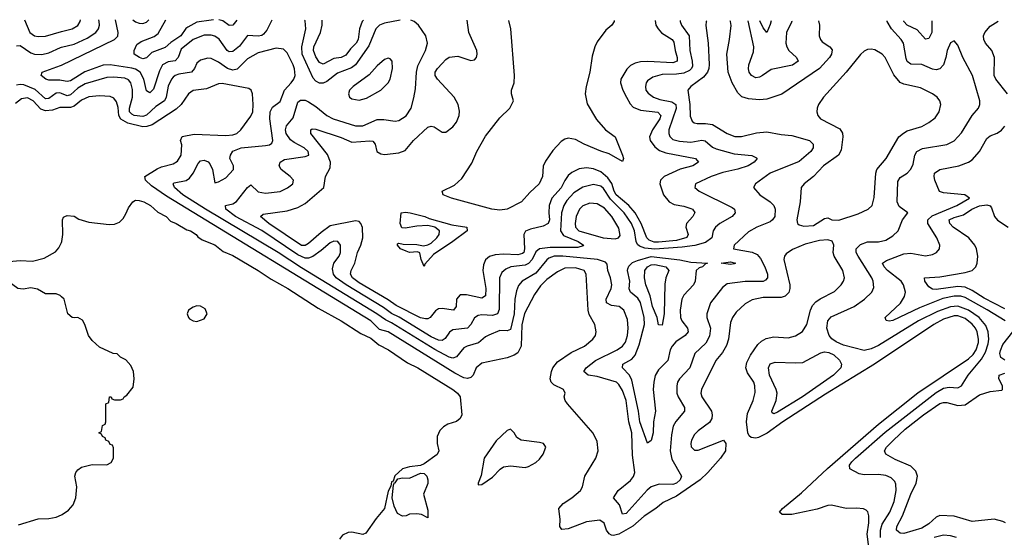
# Model space of a CAD drawing. Header units: inches. Extents: x 1954678 to 2060271, y 904822 to 1016299.
# Tile 389 of 403: x 2029767 to 2035228, y 1013391 to 1016260. Entities that reach past the tile are written whole.
import ezdxf

# ---------------------------------------------------------------- set-up
doc = ezdxf.new("R2010")
doc.units = ezdxf.units.IN
doc.header["$MEASUREMENT"] = 0
doc.layers.add('C0021', color=7, linetype='Continuous')
doc.layers.add('C0031', color=7, linetype='Continuous')

msp = doc.modelspace()

# ---------------------------------------------------------------- linework, layer by layer
at = {"layer": 'C0021', "color": 5}
for points, elevation in [([(2029793.5, 1016260.2), (2029823.5, 1016190), (2029850, 1016170.9), (2029870, 1016166.6), (2029910, 1016169.6), (2030000, 1016194.1)], 480), ([(2029750, 1016115.5), (2029770, 1016117.3), (2029830, 1016076.3), (2029850, 1016069.7), (2029890, 1016067.1), (2029930, 1016077.4), (2029993.2, 1016106.8), (2030000, 1016108.3)], 460), ([(2030000, 1015922.8), (2029990, 1015924.7), (2029930, 1015924.6), (2029913.3, 1015930), (2029886, 1015950), (2029892, 1015970), (2029994.1, 1016005.9), (2030000, 1016008.8)], 440), ([(2030000, 1015851.1), (2029990, 1015855.1), (2029970, 1015852.7), (2029930, 1015822.9), (2029910, 1015822.4), (2029852.7, 1015872.7), (2029790, 1015899.6), (2029770, 1015901.1), (2029750, 1015896.4)], 460), ([(2030000, 1015773.3), (2029990, 1015773.4), (2029950, 1015757.8), (2029910, 1015755), (2029883.8, 1015763.8), (2029841.6, 1015810), (2029810, 1015826.4), (2029778.1, 1015821.9), (2029744.3, 1015795.7)], 480), ([(2030000, 1014724.2), (2029992.1, 1014732.1), (2029970, 1014740.9), (2029910, 1014740.9), (2029866.2, 1014766.2), (2029830, 1014773.2), (2029787.2, 1014767.2), (2029758, 1014770), (2029710, 1014805.2), (2029689.6, 1014830), (2029674, 1014870), (2029679, 1014890), (2029710, 1014918.8), (2029770, 1014924.9), (2029838, 1014922), (2029902.4, 1014937.6), (2029966.9, 1014973.1), (2029985.4, 1014994.6), (2030000, 1015025.7)], 480), ([(2029760.4, 1013459.6), (2029870, 1013494), (2029930, 1013495.5), (2029970, 1013502), (2030000, 1013516)], 480)]:
    msp.add_lwpolyline(points, dxfattribs=dict(at, elevation=elevation))
at = {"layer": 'C0031', "color": 5}
for points, elevation in [([(2030000, 1016194.1), (2030058.3, 1016210), (2030090, 1016228.1), (2030103.7, 1016250), (2030104.3, 1016259.7)], 480), ([(2030000, 1016108.3), (2030070, 1016123.8), (2030141.5, 1016158.5), (2030189.2, 1016190), (2030205, 1016210), (2030210.4, 1016230), (2030208.6, 1016250), (2030205.5, 1016259.6)], 460), ([(2030000, 1016008.8), (2030292.7, 1016150), (2030311.1, 1016168.9), (2030314.3, 1016190), (2030298.9, 1016259.5)], 440), ([(2031165.2, 1016258.2), (2031138.7, 1016201.3), (2031120.4, 1016179.6), (2031110, 1016172.2), (2031090, 1016168), (2031030, 1016172.9), (2030987.1, 1016112.9), (2030950, 1016083.6), (2030930, 1016081.6), (2030917.8, 1016090), (2030873.1, 1016153.1), (2030849, 1016169), (2030830, 1016174.1), (2030790, 1016173.9), (2030730, 1016151), (2030663.1, 1016096.9), (2030645.9, 1016050), (2030630, 1016032.2), (2030590, 1016027.3), (2030560.1, 1016010), (2030542.8, 1015977.2), (2030510, 1015874.2), (2030490, 1015855), (2030470, 1015866), (2030455.7, 1015930), (2030434.8, 1015970), (2030410, 1015985.4), (2030390, 1015991), (2030270, 1016009.4), (2030230, 1016008.3), (2030128.3, 1015971.7), (2030050, 1015920.7), (2030030, 1015917), (2030000, 1015922.8)], 440), ([(2033577.8, 1016254.8), (2033575.2, 1016250), (2033571.9, 1016228.1), (2033585.4, 1016130), (2033591.1, 1016011.1), (2033588.4, 1015990), (2033581.1, 1015970), (2033559.2, 1015940.8), (2033490.2, 1015890), (2033472.6, 1015870), (2033483.6, 1015790), (2033485.4, 1015725.4), (2033497.2, 1015697.2), (2033508.6, 1015688.6), (2033524.8, 1015684.8), (2033570, 1015685.1), (2033610, 1015678.7), (2033691.5, 1015630), (2033732.9, 1015612.9), (2033770, 1015612), (2033852.8, 1015632.8), (2033910, 1015639), (2033990, 1015623), (2034050, 1015617.9), (2034146.7, 1015590), (2034167.7, 1015570), (2034167.1, 1015550), (2034154.2, 1015530), (2034090, 1015474.7), (2033930.2, 1015410), (2033848, 1015350), (2033837.1, 1015330), (2033872.7, 1015290), (2033930.1, 1015250.1), (2033950.1, 1015230.1), (2033956.8, 1015210), (2033955.1, 1015170), (2033943.2, 1015150), (2033930, 1015139.8), (2033855.3, 1015110), (2033810, 1015083.5), (2033729, 1015010), (2033726, 1014990), (2033830, 1014971.5), (2033858, 1014958), (2033875.7, 1014935.7), (2033899.1, 1014890), (2033914.7, 1014850), (2033915.3, 1014830), (2033904.3, 1014815.7), (2033890, 1014809.1), (2033790, 1014808), (2033690, 1014795.7), (2033665.1, 1014774.9), (2033597.7, 1014690), (2033577.5, 1014630), (2033578.9, 1014610), (2033599.1, 1014550), (2033593.6, 1014506.4), (2033572.6, 1014467.4), (2033511, 1014410), (2033484.6, 1014330), (2033426.8, 1014270), (2033415, 1014250), (2033410.9, 1014230), (2033412.4, 1014190), (2033418.6, 1014170), (2033453.5, 1014110), (2033453.5, 1014090), (2033406.5, 1014033.5), (2033392.3, 1014007.7), (2033381.6, 1013958.4), (2033374.2, 1013870), (2033383.4, 1013823.4), (2033437.8, 1013730), (2033430.8, 1013710), (2033410.1, 1013690), (2033390, 1013682.9), (2033314.2, 1013685.8), (2033270, 1013669.9), (2033247.2, 1013652.8), (2033130, 1013522.7), (2033110, 1013519.6), (2033093.8, 1013570), (2033061.3, 1013610), (2033086.4, 1013650), (2033154.8, 1013705.2), (2033171.7, 1013728.3), (2033179.5, 1013750), (2033166.8, 1013846.8), (2033161.7, 1013970), (2033145.9, 1014030), (2033130, 1014148.4), (2033110, 1014205.3), (2033090, 1014238.6), (2033077.1, 1014250), (2032970, 1014282.8), (2032919.3, 1014290), (2032896.9, 1014310), (2032909.7, 1014330), (2032961.4, 1014370), (2033080.4, 1014430), (2033110, 1014449.4), (2033127.3, 1014472.7), (2033138.4, 1014510), (2033141.4, 1014550), (2033137.8, 1014597.8), (2033117.8, 1014650), (2033091.6, 1014670), (2033050, 1014675.8), (2033021.1, 1014690), (2033019, 1014710), (2033047.5, 1014770), (2033051.7, 1014790), (2033044.5, 1014830), (2033029, 1014870), (2033024.7, 1014904.7), (2033015.8, 1014915.8), (2032971, 1014931), (2032779.3, 1014950), (2032731.2, 1014948.8), (2032702.5, 1014937.5), (2032690, 1014928.5), (2032630, 1014854.1), (2032554, 1014810), (2032533.9, 1014786.1), (2032522.7, 1014757.3), (2032512.7, 1014710), (2032510.1, 1014630), (2032490, 1014543.5), (2032470, 1014535), (2032430, 1014536.5), (2032369.1, 1014510.9), (2032350, 1014501.4), (2032311.5, 1014468.5), (2032248.9, 1014451.1), (2032230, 1014440.6), (2032189.6, 1014390.4), (2032170, 1014384.2), (2032150, 1014388.9), (2032070, 1014431.1), (2031830, 1014578.8), (2031795.7, 1014595.7), (2031748, 1014630), (2031330, 1014885.5), (2031200.4, 1014970), (2030798.2, 1015210), (2030672.7, 1015290), (2030625.2, 1015330), (2030618.3, 1015350), (2030624.7, 1015355.3), (2030690, 1015368.9), (2030710, 1015382.5), (2030730.3, 1015409.7), (2030756.8, 1015463.2), (2030770, 1015477.4), (2030790, 1015480.7), (2030812.1, 1015472.1), (2030822, 1015462), (2030837.2, 1015430), (2030850, 1015356), (2030870, 1015360.7), (2030910, 1015383), (2030952.6, 1015430), (2030953.3, 1015450), (2030933.5, 1015490), (2030935.8, 1015510), (2030949.1, 1015530.9), (2030996, 1015550), (2031130, 1015562.8), (2031152.8, 1015567.2), (2031165.1, 1015574.9), (2031172.2, 1015590), (2031154.6, 1015710), (2031157.1, 1015750), (2031170, 1015774.5), (2031212.8, 1015807.2), (2031236.6, 1015870), (2031273.7, 1015910), (2031287.6, 1015930), (2031294.6, 1015950), (2031291.6, 1015988.4), (2031283.4, 1016010), (2031250, 1016076.9), (2031230, 1016096.1), (2031190, 1016101.7), (2031090, 1016076.2), (2031030, 1016042.8), (2030973.2, 1015986.8), (2030950, 1015980.5), (2030919.1, 1015990), (2030870, 1016024.9), (2030830, 1016045.6), (2030810, 1016047.5), (2030770, 1016035.7), (2030750, 1016019.7), (2030737.8, 1015990), (2030719.6, 1015970), (2030650, 1015958.9), (2030629.4, 1015950.6), (2030619.1, 1015940.9), (2030609.1, 1015930), (2030590, 1015890.9), (2030580.5, 1015830), (2030569.8, 1015810.2), (2030521.8, 1015778.2), (2030470, 1015731.5), (2030450, 1015723.5), (2030402.8, 1015730), (2030390, 1015736), (2030377.1, 1015750), (2030376.5, 1015770), (2030392.3, 1015830), (2030393.5, 1015873.5), (2030383.1, 1015910), (2030370, 1015926), (2030350, 1015935.4), (2030290, 1015942.3), (2030250, 1015939), (2030130, 1015904.1), (2030090, 1015879.9), (2030050, 1015843.8), (2030030, 1015838.9), (2030000, 1015851.1)], 460), ([(2030395.5, 1016259.3), (2030410, 1016248.7), (2030430, 1016240.1), (2030450, 1016238.8), (2030470, 1016247.2), (2030482.9, 1016259.2)], 440), ([(2030843.1, 1016258.7), (2030830, 1016258.5), (2030750, 1016246.2), (2030700.3, 1016219.7), (2030689.3, 1016210.7), (2030661.9, 1016170), (2030606.2, 1016133.8), (2030573.9, 1016106.1), (2030501.1, 1016078.9), (2030470, 1016047.9), (2030450, 1016043.7), (2030431.6, 1016050), (2030402, 1016070), (2030402, 1016090), (2030416.8, 1016123.2), (2030440.5, 1016139.5), (2030513.8, 1016166.2), (2030535.9, 1016184.1), (2030578.1, 1016259.1)], 420), ([(2030972.3, 1016258.5), (2030950, 1016229.1), (2030930, 1016227.8), (2030893.5, 1016253.5), (2030872, 1016258.6)], 420), ([(2033429.6, 1016255), (2033429.4, 1016250), (2033437, 1016230), (2033479.7, 1016170), (2033483, 1016090), (2033497.6, 1016030), (2033498.1, 1016001.9), (2033493.8, 1015990), (2033481.5, 1015978.5), (2033450, 1015963.3), (2033410, 1015958), (2033330, 1015956.7), (2033278.1, 1015941.9), (2033250, 1015921.7), (2033242, 1015910), (2033237.1, 1015890), (2033240.2, 1015870), (2033252, 1015852), (2033283.2, 1015830), (2033318, 1015818), (2033384.7, 1015804.7), (2033406.8, 1015790), (2033408, 1015768), (2033366.9, 1015650), (2033366.6, 1015630), (2033372.3, 1015612.3), (2033390, 1015596.8), (2033426.4, 1015586.4), (2033490, 1015581.5), (2033550, 1015591.9), (2033568.7, 1015588.7), (2033610, 1015554), (2033630, 1015545), (2033730, 1015515.7), (2033827, 1015507), (2033853.9, 1015493.9), (2033856.4, 1015490), (2033841.1, 1015470), (2033807.6, 1015450), (2033750, 1015430.9), (2033666.7, 1015413.3), (2033601.7, 1015390), (2033515.5, 1015350), (2033512.4, 1015330), (2033536, 1015310), (2033718.3, 1015218.3), (2033731.4, 1015210), (2033734.4, 1015190), (2033718.2, 1015170), (2033650.2, 1015130), (2033626.5, 1015110), (2033613.7, 1015090), (2033606, 1015050), (2033570, 1015024.4), (2033512, 1015008), (2033440.6, 1014999.4), (2033290, 1014988.4), (2033234.5, 1014994.5), (2033204.4, 1015004.4), (2033194, 1015014), (2033185.8, 1015030), (2033177.8, 1015090), (2033161.1, 1015130), (2033120.1, 1015190), (2033044.8, 1015264.8), (2033004.4, 1015324.4), (2032990, 1015336.6), (2032950, 1015345.9), (2032890, 1015332.5), (2032839.8, 1015300.2), (2032802.3, 1015257.7), (2032784.3, 1015230), (2032771.6, 1015190), (2032766.2, 1015090), (2032783.5, 1015063.5), (2032864.6, 1015030), (2032894.9, 1015010), (2032892.6, 1015007.4), (2032863, 1014997), (2032710, 1014996.9), (2032650, 1014990.3), (2032630, 1014972.5), (2032610.1, 1014930), (2032590, 1014908.9), (2032570, 1014900.1), (2032490.3, 1014890), (2032462.7, 1014877.3), (2032442.1, 1014857.9), (2032428.6, 1014830), (2032426.9, 1014653.1), (2032417.3, 1014630), (2032390, 1014619.9), (2032330, 1014623.6), (2032310, 1014619.5), (2032290, 1014607), (2032268.9, 1014570), (2032250.8, 1014549.2), (2032170, 1014541.2), (2032151.9, 1014528.1), (2032127.2, 1014492.8), (2032110, 1014482.1), (2032090, 1014484), (2032050, 1014501.7), (2031871.6, 1014611.6), (2031830, 1014630.8), (2031784.8, 1014664.8), (2031578.1, 1014790), (2031522.6, 1014830), (2031507.8, 1014850), (2031501.4, 1014878.6), (2031510.4, 1014909.6), (2031538.4, 1014950), (2031546.6, 1014970), (2031547.1, 1015010), (2031531.3, 1015031.3), (2031510, 1015033.2), (2031490, 1015024.1), (2031439.7, 1014980.3), (2031392.6, 1014947.4), (2031370, 1014938.3), (2031350, 1014938.7), (2031310, 1014957.4), (2031110, 1015090.8), (2030963.8, 1015170), (2030910.6, 1015210), (2030909.6, 1015230), (2030950, 1015239.7), (2030970, 1015252.2), (2031030, 1015329.4), (2031050, 1015344.7), (2031090, 1015306), (2031130, 1015299.4), (2031211.5, 1015308.5), (2031252.7, 1015327.3), (2031283.1, 1015350), (2031285.3, 1015370), (2031268.2, 1015390), (2031217.8, 1015430), (2031206, 1015450), (2031211.2, 1015470), (2031235.2, 1015484.8), (2031350, 1015501.9), (2031370.8, 1015510), (2031367.4, 1015530), (2031345.8, 1015550), (2031290, 1015578.9), (2031270, 1015594.3), (2031246.1, 1015630), (2031241.9, 1015650), (2031248, 1015672), (2031284.5, 1015715.5), (2031310, 1015802.6), (2031325.2, 1015814.8), (2031350, 1015814), (2031370, 1015805), (2031410, 1015779.1), (2031471.1, 1015730), (2031505.5, 1015710), (2031630, 1015671.6), (2031670, 1015671.2), (2031750, 1015706.8), (2031787.5, 1015707.5), (2031850, 1015697.7), (2031870, 1015701.5), (2031910, 1015728.1), (2031937.8, 1015770), (2031953.6, 1015826.4), (2031963.4, 1015876.6), (2031968.4, 1015970), (2031974.8, 1016005.2), (2032018.1, 1016090), (2032028.3, 1016130), (2032019.8, 1016170), (2031978.4, 1016230), (2031955.5, 1016250), (2031936.2, 1016257.1)], 440), ([(2033291, 1016255.2), (2033295.7, 1016230), (2033307.4, 1016210), (2033327.4, 1016187.4), (2033386, 1016150), (2033395.9, 1016135.9), (2033402.5, 1016090), (2033414.1, 1016050), (2033413.5, 1016030), (2033390, 1016021.1), (2033251.2, 1016028.8), (2033210, 1016026.4), (2033180.6, 1016019.4), (2033154.5, 1016005.5), (2033134.9, 1015985.1), (2033101.6, 1015930), (2033099.2, 1015910), (2033112.5, 1015870), (2033132.9, 1015830), (2033153.4, 1015793.4), (2033170, 1015775.5), (2033210, 1015757.9), (2033307, 1015747), (2033322.9, 1015730), (2033316.7, 1015710), (2033276, 1015650), (2033260.8, 1015610), (2033264, 1015590), (2033290, 1015554.7), (2033315.4, 1015535.4), (2033350, 1015521.8), (2033514.9, 1015490), (2033531.5, 1015470), (2033501.1, 1015450), (2033430, 1015432), (2033341.2, 1015390), (2033321.8, 1015370), (2033317.3, 1015350), (2033338.1, 1015290), (2033369.7, 1015249.7), (2033396.5, 1015236.5), (2033450, 1015227), (2033490, 1015214), (2033498.9, 1015210), (2033511.8, 1015191.8), (2033500.7, 1015170), (2033465.6, 1015130), (2033462.2, 1015110), (2033474.6, 1015070), (2033466.8, 1015053.2), (2033410, 1015036.7), (2033310, 1015026.1), (2033286.7, 1015026.7), (2033258.3, 1015038.3), (2033244.9, 1015050), (2033214.6, 1015130), (2033180.4, 1015190), (2033146.1, 1015230), (2033075.7, 1015290), (2033064.6, 1015310), (2033052, 1015352), (2033030, 1015383.4), (2032990, 1015416.8), (2032950, 1015433.9), (2032910, 1015439), (2032870, 1015432.5), (2032830, 1015413.6), (2032810, 1015396.3), (2032790.4, 1015369.6), (2032770, 1015328.7), (2032719.4, 1015270), (2032703.1, 1015230), (2032701.3, 1015190), (2032706, 1015150), (2032697.7, 1015130), (2032670, 1015115.1), (2032601, 1015099), (2032572.2, 1015087.8), (2032563.9, 1015070), (2032566.2, 1014990), (2032562.6, 1014970), (2032556.5, 1014963.5), (2032530, 1014956.1), (2032450, 1014960.8), (2032403.6, 1014956.4), (2032373.5, 1014946.5), (2032351.5, 1014928.5), (2032339.3, 1014900.7), (2032335.7, 1014870), (2032351.7, 1014770), (2032350, 1014729.8), (2032330, 1014716.5), (2032245.5, 1014734.5), (2032210, 1014734.6), (2032190.2, 1014710), (2032188.7, 1014670), (2032173.4, 1014650), (2032110, 1014659.5), (2032090, 1014656.8), (2032074.1, 1014645.9), (2032043.6, 1014610), (2032030, 1014601.8), (2032018.6, 1014601.4), (2031990, 1014607.2), (2031855.3, 1014675.3), (2031810, 1014706.8), (2031650, 1014801.1), (2031613.3, 1014830), (2031602.5, 1014850), (2031605.8, 1014870), (2031626.5, 1014910), (2031641.5, 1014970), (2031659.5, 1015010), (2031669.9, 1015050), (2031667.7, 1015107.7), (2031659.4, 1015130), (2031650, 1015141.2), (2031630, 1015144.6), (2031490, 1015116.5), (2031439.2, 1015080.8), (2031370, 1015019.3), (2031350, 1015008.9), (2031330, 1015008.4), (2031148.7, 1015130), (2031103.5, 1015170), (2031117.8, 1015182.2), (2031250, 1015200.1), (2031310, 1015219.2), (2031350, 1015242.1), (2031453.8, 1015330), (2031463.5, 1015390), (2031490, 1015439.1), (2031491.6, 1015470), (2031473.7, 1015513.7), (2031381.2, 1015630), (2031382.6, 1015650), (2031390, 1015655.2), (2031410, 1015653.5), (2031550, 1015608), (2031610, 1015581.1), (2031709.5, 1015589.5), (2031726, 1015586), (2031739.2, 1015570), (2031748.9, 1015528.9), (2031770, 1015516.2), (2031790, 1015513.7), (2031870, 1015521.5), (2031905, 1015535), (2031951.3, 1015590), (2032030, 1015664.2), (2032050, 1015670.2), (2032066.2, 1015666.2), (2032110, 1015636.5), (2032130, 1015636), (2032170, 1015665.8), (2032190, 1015692), (2032204.6, 1015730), (2032207, 1015753), (2032199.8, 1015790), (2032176.8, 1015830), (2032084.4, 1015930), (2032071.6, 1015950), (2032072.3, 1015970), (2032084, 1015990), (2032110, 1016017.8), (2032130, 1016038.8), (2032150, 1016051.8), (2032197.2, 1016057.2), (2032270, 1016033.7), (2032290, 1016038), (2032300.7, 1016050), (2032305.1, 1016070), (2032302.3, 1016090), (2032259.1, 1016190), (2032249.3, 1016256.7)], 420), ([(2031877.2, 1016257.2), (2031790, 1016240.1), (2031762.6, 1016230), (2031741.6, 1016210), (2031704.5, 1016115.5), (2031629.6, 1016010), (2031607.3, 1015992.7), (2031530, 1015963.8), (2031470, 1015918.2), (2031450, 1015908.8), (2031429.2, 1015909.2), (2031410, 1015919.3), (2031395.7, 1015935.7), (2031334.3, 1016070), (2031332.6, 1016110), (2031355.2, 1016210), (2031350, 1016253), (2031346.7, 1016258)], 440), ([(2031674.1, 1016257.5), (2031667.3, 1016250), (2031651.2, 1016210), (2031644.2, 1016150), (2031632.9, 1016130), (2031601.7, 1016098.3), (2031576.6, 1016063.4), (2031550.3, 1016050), (2031510, 1016045.1), (2031450, 1016014.5), (2031430, 1016022.3), (2031410, 1016053.8), (2031397.3, 1016090), (2031399.6, 1016110), (2031435, 1016190), (2031444.1, 1016230), (2031444.3, 1016257.8)], 420), ([(2033065.1, 1016255.5), (2033064.7, 1016250), (2033052.2, 1016230), (2033018.5, 1016201.5), (2032970, 1016137.4), (2032956.4, 1016110), (2032941.4, 1016058.6), (2032929.3, 1015970), (2032909.4, 1015890), (2032904.3, 1015850), (2032914.5, 1015794.5), (2032967.1, 1015707.1), (2033017, 1015650), (2033070.1, 1015610), (2033110.2, 1015509.8), (2033115.2, 1015490), (2033110, 1015473.2), (2033036.6, 1015516.6), (2032990, 1015530.5), (2032897, 1015570), (2032850, 1015595.2), (2032810, 1015602.8), (2032790, 1015598.2), (2032770, 1015584.9), (2032724.5, 1015535.5), (2032683.4, 1015476.6), (2032671.4, 1015448.6), (2032666.7, 1015390), (2032648.3, 1015350), (2032597.3, 1015302.7), (2032550.4, 1015249.6), (2032470, 1015210), (2032430, 1015203.9), (2032385.1, 1015210), (2032161.4, 1015270), (2032115.1, 1015290), (2032111.1, 1015310), (2032177.9, 1015342.1), (2032219.9, 1015380.1), (2032275.2, 1015464.8), (2032302.8, 1015530), (2032350, 1015613.6), (2032430, 1015716.5), (2032486, 1015770), (2032506, 1015810), (2032495.1, 1015850), (2032495, 1015870), (2032508.9, 1015910), (2032510.7, 1015950), (2032491.7, 1016210), (2032479.6, 1016256.3)], 380), ([(2034197.8, 1016253.9), (2034202.2, 1016230), (2034201.3, 1016170), (2034207.6, 1016150), (2034218.3, 1016138.3), (2034260.2, 1016110), (2034272.9, 1016092.9), (2034270.1, 1016070), (2034259.1, 1016050), (2034203.8, 1015990), (2033993.3, 1015846.7), (2033910, 1015819.5), (2033870, 1015816.5), (2033810, 1015821.1), (2033773.1, 1015833.1), (2033750, 1015854.6), (2033719.2, 1015910), (2033696.8, 1015970), (2033688.5, 1016070), (2033704.5, 1016150), (2033712.2, 1016227.8), (2033709.8, 1016250), (2033708.1, 1016254.6)], 460), ([(2034048.5, 1016254.1), (2034049.4, 1016250), (2034019.8, 1016190), (2034015.4, 1016130), (2034021, 1016110), (2034033.1, 1016090), (2034075.8, 1016050), (2034083.9, 1016030), (2034052.5, 1016007.5), (2033935.3, 1015984.7), (2033886.3, 1015950), (2033870, 1015941.6), (2033850, 1015938.7), (2033825, 1015950), (2033812.1, 1015970), (2033808.5, 1015988.5), (2033811.6, 1016010), (2033837.1, 1016082.9), (2033838.9, 1016110), (2033807.2, 1016254.4)], 440), ([(2033935.1, 1016254.2), (2033930, 1016233.6), (2033910, 1016189.5), (2033890, 1016214.7), (2033871.9, 1016254.3)], 420), ([(2034542.1, 1013390), (2034540.3, 1013430), (2034550, 1013463.2), (2034593, 1013530), (2034616.1, 1013590), (2034628.7, 1013650), (2034625.5, 1013685.5), (2034619.9, 1013699.9), (2034601.2, 1013721.2), (2034570, 1013733.9), (2034530, 1013738.5), (2034450, 1013736.3), (2034422.4, 1013742.4), (2034371.4, 1013770), (2034369.3, 1013790), (2034381.5, 1013810), (2034403, 1013830), (2034567.1, 1013972.9), (2034850, 1014193.3), (2034890, 1014217.1), (2034922.2, 1014222.2), (2034970, 1014219.6), (2034989.8, 1014230.2), (2035026.6, 1014290), (2035101.8, 1014378.2), (2035122.6, 1014417.4), (2035137.6, 1014462.4), (2035141.8, 1014490), (2035138.1, 1014530), (2035124.7, 1014564.7), (2035088.4, 1014608.4), (2035029.1, 1014649.1), (2034970, 1014671.2), (2034930, 1014668.7), (2034856.9, 1014643.1), (2034751.1, 1014590), (2034530, 1014453.1), (2034490, 1014434.7), (2034450, 1014426.9), (2034335.2, 1014455.2), (2034295, 1014475), (2034271.8, 1014491.8), (2034256.8, 1014510), (2034243.8, 1014550), (2034249.4, 1014590), (2034267.2, 1014612.8), (2034394.8, 1014670), (2034453.1, 1014710), (2034493.3, 1014750), (2034503.6, 1014776.4), (2034501, 1014810), (2034492.5, 1014830), (2034416.6, 1014950), (2034406.6, 1014970), (2034407, 1014990), (2034430, 1015013.3), (2034470, 1015029.5), (2034530, 1015029.5), (2034570, 1015038.7), (2034610, 1015061.8), (2034639.3, 1015090), (2034663.5, 1015150), (2034692.8, 1015190), (2034644.9, 1015224.9), (2034633.6, 1015250), (2034636.5, 1015363.5), (2034650, 1015385.2), (2034689.9, 1015410.1), (2034709.2, 1015430.8), (2034721.6, 1015458.4), (2034732.3, 1015510), (2034742.8, 1015530), (2034773.6, 1015546.4), (2034910, 1015567.9), (2034950, 1015588.2), (2034990, 1015632.6), (2035050, 1015728.9), (2035085.1, 1015770), (2035092.1, 1015790), (2035091.8, 1015810), (2035050.6, 1015950), (2034997.3, 1016050), (2034970, 1016119), (2034950, 1016142.7), (2034930, 1016132), (2034910.4, 1016090), (2034904.2, 1016050), (2034890.2, 1016010), (2034870, 1015988.2), (2034850, 1015982.8), (2034830, 1015985.2), (2034770, 1016012.5), (2034710, 1016013.6), (2034690, 1016028.7), (2034684.2, 1016044.2), (2034668.7, 1016130), (2034656.3, 1016150), (2034602.2, 1016210), (2034579.1, 1016250), (2034578.5, 1016253.3)], 460), ([(2034826, 1016253), (2034826, 1016190), (2034810, 1016155.1), (2034790, 1016152.1), (2034744.6, 1016204.6), (2034688.5, 1016230), (2034671.1, 1016250), (2034671, 1016253.2)], 440), ([(2035244.8, 1015850), (2035180.9, 1015930), (2035171.1, 1015950), (2035174.1, 1016050), (2035158, 1016090), (2035123.9, 1016130), (2035113.6, 1016150), (2035112.7, 1016170), (2035119.6, 1016190), (2035150, 1016224.1), (2035193.4, 1016252.4)], 440), ([(2034476.7, 1013336.7), (2034468.2, 1013408.2), (2034476.3, 1013470), (2034476.5, 1013510), (2034471.3, 1013531.3), (2034461.8, 1013541.8), (2034447.8, 1013547.8), (2034408.2, 1013551.8), (2034350, 1013551.2), (2034270, 1013569.7), (2034250, 1013567.2), (2034190, 1013545.8), (2034050, 1013516.5), (2033996.6, 1013516.6), (2033982, 1013530), (2033997.2, 1013550), (2034102.4, 1013637.6), (2034247.2, 1013772.8), (2034530, 1014017.3), (2034748.5, 1014191.5), (2035030, 1014379.7), (2035055.2, 1014404.8), (2035071.6, 1014430), (2035083.9, 1014470), (2035085, 1014490), (2035077.6, 1014530), (2035068.1, 1014550), (2035050, 1014572.8), (2035010, 1014603.4), (2034970, 1014617.7), (2034950, 1014618.2), (2034890, 1014600.1), (2034837, 1014570), (2034507.5, 1014350), (2034235.7, 1014184.3), (2033998.7, 1014030), (2033912.2, 1013967.8), (2033864.3, 1013944.3), (2033850, 1013940.6), (2033824.3, 1013944.3), (2033813.4, 1013953.4), (2033804.7, 1013970), (2033797.7, 1014030), (2033803, 1014077), (2033835.2, 1014150), (2033846.1, 1014193.9), (2033844.9, 1014230), (2033838.1, 1014250), (2033802.8, 1014302.8), (2033795, 1014330), (2033800.3, 1014359.7), (2033819.8, 1014400.2), (2033860.6, 1014459.4), (2033881.7, 1014478.3), (2033907.7, 1014492.3), (2033950, 1014501.5), (2034030, 1014496.2), (2034070, 1014508), (2034108.2, 1014531.8), (2034133.3, 1014570), (2034152.9, 1014650), (2034164, 1014676), (2034183, 1014697), (2034206.5, 1014713.5), (2034286.9, 1014753.1), (2034323.5, 1014790), (2034336.8, 1014810), (2034341.6, 1014830), (2034333, 1014870), (2034284.5, 1014950), (2034278.4, 1014970), (2034282.4, 1015010), (2034272.6, 1015032.6), (2034250, 1015039), (2034203.2, 1015036.8), (2034123.6, 1015016.4), (2034053.8, 1014986.2), (2034017.9, 1014962.1), (2034008.6, 1014950), (2034005.7, 1014930), (2034037.7, 1014790), (2034038.7, 1014770), (2034032.2, 1014747.8), (2034012.5, 1014727.5), (2033990, 1014720.5), (2033890, 1014719.2), (2033830, 1014706.6), (2033790, 1014684.4), (2033740.6, 1014639.4), (2033720.9, 1014610), (2033710, 1014580.7), (2033698.3, 1014490), (2033686.8, 1014453.2), (2033664.3, 1014415.7), (2033628.7, 1014370), (2033547.9, 1014210), (2033545.7, 1014190), (2033550.2, 1014170), (2033604.7, 1014090), (2033608.4, 1014070), (2033605.6, 1014050), (2033592.2, 1014027.8), (2033530, 1013980.3), (2033510, 1013959.8), (2033493.7, 1013930), (2033489.4, 1013910), (2033492.1, 1013892.1), (2033510, 1013874), (2033530, 1013873.7), (2033670.1, 1013930.1), (2033683.1, 1013910), (2033682.3, 1013870), (2033654.7, 1013830), (2033584.3, 1013750), (2033541.2, 1013710), (2033410, 1013618.9), (2033336.2, 1013583.8), (2033295.2, 1013550), (2033230, 1013508.5), (2033167.5, 1013452.5), (2033090, 1013408.5), (2033061.4, 1013401.4), (2033050, 1013401.7), (2033036.5, 1013410), (2033022.5, 1013430), (2033009.4, 1013469.4), (2032985, 1013485), (2032910, 1013476), (2032810, 1013438.3), (2032774.8, 1013434.8), (2032762.8, 1013450), (2032765.2, 1013490), (2032756.5, 1013550), (2032781, 1013579), (2032829.8, 1013610), (2032876.8, 1013650), (2032888.4, 1013670), (2032902.4, 1013730), (2032963, 1013830), (2032976.2, 1013870), (2032970, 1013922), (2032948.5, 1013968.5), (2032805.6, 1014130), (2032792.4, 1014150), (2032786.9, 1014170), (2032791.8, 1014190), (2032783.7, 1014210), (2032730, 1014235.8), (2032714.6, 1014250), (2032708.8, 1014270), (2032716, 1014310), (2032724.9, 1014330), (2032750, 1014362.6), (2032825.2, 1014414.8), (2032899.3, 1014450), (2032946.8, 1014490), (2032959.8, 1014510), (2032965.1, 1014530), (2032957.2, 1014570), (2032926.3, 1014626.3), (2032919.6, 1014650), (2032909.8, 1014849.8), (2032898.7, 1014870), (2032850, 1014884.2), (2032790, 1014882.6), (2032750, 1014862.9), (2032690, 1014819.4), (2032655.8, 1014784.2), (2032622.5, 1014737.5), (2032567.8, 1014632.2), (2032551.7, 1014568.3), (2032549.4, 1014450.6), (2032530, 1014414), (2032510, 1014401.1), (2032470, 1014385.8), (2032330, 1014355.8), (2032299.6, 1014330), (2032281.8, 1014290), (2032270, 1014276.8), (2032250, 1014271.2), (2032230, 1014275.1), (2032180.6, 1014300.6), (2031811, 1014530), (2031762, 1014542), (2031714.2, 1014590), (2030582.2, 1015282.2), (2030498.4, 1015338.4), (2030465.7, 1015370), (2030462, 1015390), (2030530, 1015433.3), (2030554.6, 1015445.4), (2030619.1, 1015460.9), (2030643.2, 1015476.8), (2030662.3, 1015510), (2030667.2, 1015567.2), (2030658.9, 1015590), (2030668, 1015612), (2030734.2, 1015625.8), (2030910, 1015618.2), (2030950, 1015622.5), (2030972.3, 1015630), (2030993.1, 1015650), (2031050, 1015726), (2031059.8, 1015750), (2031062.9, 1015790), (2031057.7, 1015850), (2031051.5, 1015870), (2031038.8, 1015878.8), (2030890, 1015905.7), (2030870, 1015904.1), (2030802.9, 1015877.1), (2030730, 1015867.1), (2030703.9, 1015850), (2030662.3, 1015790), (2030635.8, 1015764.2), (2030502.4, 1015677.6), (2030471.9, 1015668.1), (2030450, 1015666.9), (2030367, 1015687), (2030328.6, 1015708.6), (2030317.9, 1015730), (2030313.9, 1015773.9), (2030305, 1015805), (2030290, 1015825.8), (2030270, 1015833.9), (2030210, 1015838), (2030150, 1015832.1), (2030110, 1015814.4), (2030070, 1015781.3), (2030050, 1015773), (2030000, 1015773.3)], 480), ([(2035232.5, 1014590), (2035132.3, 1014652.3), (2035010, 1014720.4), (2034986.9, 1014726.9), (2034950, 1014727.6), (2034886.2, 1014713.7), (2034756.6, 1014663.4), (2034610, 1014592.3), (2034588.5, 1014588.5), (2034572.3, 1014592.3), (2034567.3, 1014610), (2034651.6, 1014688.4), (2034674.4, 1014725.6), (2034679, 1014750), (2034668.5, 1014790), (2034655.9, 1014810), (2034579.9, 1014870), (2034561, 1014890), (2034553.1, 1014910), (2034575, 1014925), (2034670, 1014962.7), (2034710, 1014966), (2034790, 1014952), (2034830, 1014957.7), (2034851.8, 1014970), (2034868, 1014990), (2034871.1, 1015010), (2034853.8, 1015050), (2034802.9, 1015130), (2034803.9, 1015150), (2034827.7, 1015172.3), (2034964, 1015230), (2035035.6, 1015270), (2035009.1, 1015289.1), (2034890, 1015300.7), (2034867.6, 1015307.6), (2034842.6, 1015370), (2034838, 1015390), (2034841.4, 1015410), (2034869.5, 1015430.5), (2034976.3, 1015450), (2035030, 1015469.5), (2035050, 1015482.5), (2035090.3, 1015529.7), (2035130, 1015602), (2035150, 1015616.5), (2035188.5, 1015631.5), (2035213.1, 1015646.9), (2035230, 1015670.4)], 440), ([(2030000, 1015025.7), (2030002, 1015030), (2030006, 1015070), (2030004.5, 1015150), (2030010, 1015164.7), (2030018, 1015170), (2030030, 1015174.8), (2030069.4, 1015170.6), (2030095.1, 1015155.1), (2030150, 1015138.4), (2030264.1, 1015124.1), (2030293.8, 1015126.2), (2030321.6, 1015138.4), (2030341.6, 1015158.4), (2030356.9, 1015183.1), (2030370, 1015218), (2030394, 1015250), (2030410, 1015259.1), (2030430, 1015258.4), (2030456.3, 1015250), (2030493, 1015230), (2030533.5, 1015193.5), (2030579.1, 1015170), (2030603.4, 1015143.4), (2030636, 1015130), (2030695.3, 1015095.3), (2030714.8, 1015090), (2030746.8, 1015070), (2030755.6, 1015055.6), (2030779.3, 1015039.3), (2030850, 1015011.5), (2030895.2, 1014975.3), (2030950, 1014952.3), (2031090.3, 1014870), (2031161.5, 1014821.5), (2031253.7, 1014770), (2031421.9, 1014661.8), (2031550.3, 1014590), (2031660.1, 1014520.1), (2031714.4, 1014494.4), (2031758.4, 1014458.4), (2031812, 1014430), (2031918.8, 1014358.8), (2031975.3, 1014330), (2032170.3, 1014210), (2032195.2, 1014190), (2032211.1, 1014170), (2032219.2, 1014070), (2032211.1, 1014050), (2032190, 1014032.8), (2032141.7, 1014018.3), (2032116.9, 1014003.1), (2032097.1, 1013982.9), (2032083.2, 1013950), (2032082.4, 1013910), (2032091, 1013870), (2032082, 1013850), (2032010, 1013797.6), (2031990, 1013789), (2031930, 1013780.7), (2031891.3, 1013770), (2031848.5, 1013731.5), (2031838, 1013702), (2031830, 1013698), (2031825.4, 1013674.6), (2031810, 1013646), (2031790.5, 1013549.5), (2031744.5, 1013495.5), (2031686.4, 1013413.6), (2031670, 1013406.6), (2031610, 1013418.4), (2031590, 1013417), (2031557.6, 1013402.4), (2031540.2, 1013379.8)], 480), ([(2035230, 1014656.9), (2035115.6, 1014715.6), (2035050, 1014758.8), (2035010, 1014778.1), (2034970, 1014780.4), (2034850, 1014764.5), (2034830, 1014765.6), (2034810, 1014778.7), (2034786.5, 1014810), (2034786, 1014830), (2034870, 1014835.5), (2035010, 1014858.1), (2035049.7, 1014870), (2035069.8, 1014890), (2035078, 1014910), (2035081, 1014950), (2035074, 1014990), (2035064.1, 1015010), (2035030.5, 1015050), (2034944.4, 1015110), (2034926.1, 1015130), (2034922.5, 1015150), (2034950, 1015163.3), (2035002.1, 1015177.9), (2035048.4, 1015210), (2035090, 1015227.7), (2035130, 1015234.1), (2035148.9, 1015228.9), (2035157.5, 1015217.5), (2035172.8, 1015170), (2035190, 1015148.5), (2035250, 1015109.6)], 420), ([(2030000, 1013516), (2030002.7, 1013517.3), (2030038.6, 1013541.4), (2030064.5, 1013570), (2030078, 1013610), (2030084.5, 1013670), (2030074, 1013730), (2030079, 1013750), (2030090, 1013764.7), (2030110, 1013778.8), (2030170, 1013794.8), (2030250, 1013792), (2030275.3, 1013804.7), (2030288, 1013830), (2030287.3, 1013887.3), (2030282, 1013902), (2030270, 1013906), (2030262, 1013922), (2030246, 1013930), (2030242, 1013942), (2030226, 1013950), (2030222, 1013962), (2030206, 1013970), (2030222, 1013978), (2030226, 1014010), (2030242, 1014018), (2030246, 1014030), (2030246, 1014130), (2030262, 1014138), (2030266, 1014170), (2030274, 1014170), (2030278, 1014158), (2030292.7, 1014152.7), (2030327.3, 1014152.7), (2030342, 1014158), (2030346, 1014170), (2030362, 1014178), (2030396.4, 1014223.6), (2030402, 1014270), (2030398, 1014310), (2030384, 1014344), (2030355.3, 1014375.3), (2030326, 1014390), (2030308, 1014408), (2030286, 1014410), (2030210, 1014444), (2030170, 1014482), (2030148.7, 1014510), (2030129.3, 1014570), (2030115.1, 1014595.1), (2030090, 1014609.3), (2030070, 1014606.6), (2030058, 1014610), (2030035.3, 1014630), (2030014, 1014710), (2030000, 1014724.2)], 480), ([(2035230, 1014372.4), (2035207.9, 1014387.9), (2035203.6, 1014410), (2035205.8, 1014425.8), (2035219.7, 1014460.3), (2035275.8, 1014530)], 440), ([(2035234, 1013470), (2035219.1, 1013479.1), (2035171, 1013491), (2035050, 1013478.3), (2034950, 1013507), (2034870, 1013510.9), (2034850, 1013501.5), (2034810, 1013466.1), (2034770, 1013441), (2034670, 1013411.4), (2034650, 1013414.4), (2034640.6, 1013420.6), (2034630.6, 1013430), (2034631.5, 1013450), (2034662.8, 1013510), (2034709.4, 1013630.6), (2034739.1, 1013690), (2034746.6, 1013730), (2034737.2, 1013757.2), (2034710, 1013784.9), (2034622.4, 1013822.4), (2034571.6, 1013851.6), (2034562.9, 1013870), (2034575.2, 1013890), (2034612.6, 1013930), (2034677.5, 1013990), (2034780.2, 1014070), (2034870, 1014131.9), (2034890, 1014138.5), (2034910, 1014138.1), (2034970, 1014122.2), (2035010, 1014125.1), (2035090, 1014181.3), (2035150, 1014198.3), (2035213.3, 1014206.7), (2035217.7, 1014210), (2035218.4, 1014230), (2035197.3, 1014270), (2035199, 1014290), (2035230, 1014301.3)], 440), ([(2034962, 1013390), (2034930, 1013399.4), (2034890, 1013403.2), (2034838.7, 1013390)], 460)]:
    msp.add_lwpolyline(points, dxfattribs=dict(at, elevation=elevation))
for points, elevation in [([(2034490, 1016097.7), (2034470, 1016095.4), (2034450, 1016085.1), (2034430, 1016066.6), (2034351.6, 1015968.4), (2034225.4, 1015830), (2034198, 1015790), (2034190.2, 1015770), (2034187.7, 1015750), (2034192.9, 1015730), (2034208.7, 1015710), (2034315.5, 1015655.5), (2034330.6, 1015630.6), (2034332.1, 1015610), (2034323.6, 1015536.4), (2034308.5, 1015510), (2034225.8, 1015450), (2034169.6, 1015390.4), (2034118.3, 1015350), (2034102, 1015330), (2034095, 1015250), (2034076.8, 1015150), (2034081.1, 1015130), (2034090, 1015122.2), (2034115.4, 1015115.4), (2034170, 1015119.9), (2034230, 1015158.9), (2034250, 1015161.3), (2034271.2, 1015151.2), (2034310, 1015149.1), (2034416.5, 1015183.5), (2034472.3, 1015210), (2034495.3, 1015230), (2034506.4, 1015273.6), (2034515, 1015410), (2034521, 1015430), (2034572.2, 1015490), (2034643.6, 1015610), (2034668.1, 1015631.9), (2034690, 1015643.5), (2034770, 1015668), (2034809.7, 1015690), (2034844, 1015716), (2034867.3, 1015750), (2034875.1, 1015790), (2034869.7, 1015810), (2034854.7, 1015830), (2034829.1, 1015849.1), (2034762.6, 1015882.6), (2034670, 1015902.1), (2034650, 1015912.5), (2034614.8, 1015954.8), (2034567.4, 1016050), (2034549.7, 1016070), (2034510, 1016093.5)], 480), ([(2031810, 1016047), (2031790, 1016038.7), (2031750, 1016003.5), (2031706.2, 1015953.8), (2031617, 1015890), (2031596.5, 1015870), (2031590.4, 1015850), (2031597.1, 1015830), (2031610, 1015821.1), (2031650, 1015814), (2031690, 1015826), (2031769.6, 1015870), (2031811.1, 1015910), (2031821.1, 1015930), (2031834.2, 1015990), (2031833, 1016030), (2031822.5, 1016042.5)], 460), ([(2032930, 1015243.2), (2032890, 1015227.4), (2032871.8, 1015210), (2032854, 1015170), (2032848.7, 1015130), (2032849.6, 1015110), (2032868.8, 1015090), (2033002.8, 1015050), (2033070, 1015044.7), (2033088.6, 1015050), (2033096.6, 1015063.4), (2033090, 1015104), (2033052.2, 1015170), (2033010, 1015215.3), (2032970, 1015239.1)], 460), ([(2032010, 1014892), (2031994.8, 1014930), (2031987.2, 1014967.2), (2031972.9, 1014972.9), (2031930, 1014969.8), (2031910, 1014976.2), (2031879, 1014990), (2031862.7, 1015010), (2031863.2, 1015016.8), (2031870, 1015021), (2031894.9, 1015014.9), (2031970, 1015013.8), (2032007.1, 1015007.1), (2032030, 1015012.1), (2032050, 1015022.2), (2032081.7, 1015050), (2032094.3, 1015070), (2032095.1, 1015090), (2032069.8, 1015109.8), (2032030, 1015119.2), (2031970, 1015116.1), (2031905.1, 1015105.1), (2031887.2, 1015107.2), (2031877, 1015130), (2031882.7, 1015190), (2031906.6, 1015193.4), (2031933, 1015190), (2032014, 1015170), (2032038.6, 1015158.6), (2032163.8, 1015123.8), (2032246.9, 1015110), (2032248.2, 1015090), (2032170, 1015029.9), (2032061.9, 1014958.1), (2032014.6, 1014905.4)], 380), ([(2033250, 1013913.2), (2033206.8, 1014030), (2033198.9, 1014090), (2033161.8, 1014261.8), (2033148.5, 1014290), (2033110.7, 1014330), (2033112.3, 1014350), (2033162.1, 1014377.9), (2033180.3, 1014399.7), (2033202.6, 1014457.4), (2033232.5, 1014570), (2033230.6, 1014610), (2033210, 1014693.2), (2033196.1, 1014716.1), (2033155.6, 1014750), (2033147.4, 1014767.4), (2033150.3, 1014810), (2033137.5, 1014870), (2033140.1, 1014879.9), (2033146, 1014894), (2033166.7, 1014913.3), (2033194.3, 1014925.7), (2033270, 1014946.9), (2033428.6, 1014928.6), (2033490, 1014916.3), (2033582, 1014910), (2033570, 1014906.6), (2033553.4, 1014890), (2033535.9, 1014884.1), (2033519, 1014870), (2033512.6, 1014810), (2033503.5, 1014790), (2033450, 1014733.1), (2033439.5, 1014710), (2033430.1, 1014650), (2033431.9, 1014610), (2033438.8, 1014590), (2033470.9, 1014550), (2033475, 1014530), (2033457.5, 1014510), (2033406.4, 1014473.6), (2033386.1, 1014450), (2033375.5, 1014430), (2033362.5, 1014370), (2033310, 1014319.4), (2033291.8, 1014288.2), (2033283.3, 1014250), (2033280.6, 1014210), (2033294.2, 1014090), (2033282.5, 1014030), (2033279.7, 1013970), (2033270, 1013926.6)], 440), ([(2033710, 1014902.7), (2033657.2, 1014910), (2033710, 1014918.2), (2033737, 1014910), (2033730, 1014906.2)], 440), ([(2033330, 1014566), (2033310, 1014568.7), (2033302.9, 1014610), (2033276.3, 1014670), (2033264.5, 1014730), (2033239.7, 1014790), (2033233.3, 1014830), (2033234.8, 1014870), (2033249.5, 1014890), (2033270, 1014900.3), (2033290, 1014903.7), (2033350.9, 1014890), (2033366.6, 1014870), (2033351.6, 1014828.4), (2033345.5, 1014794.5), (2033341.9, 1014630)], 420), ([(2030750, 1014673.6), (2030730, 1014667.3), (2030704, 1014650), (2030697.1, 1014630), (2030703, 1014610), (2030710, 1014602), (2030730, 1014590.5), (2030750, 1014587.3), (2030790, 1014602), (2030807.3, 1014630), (2030796.6, 1014656.6), (2030770, 1014671.8)], 480), ([(2033950, 1014075.8), (2033940.8, 1014080.8), (2033937.7, 1014090), (2033962.2, 1014150), (2033968.3, 1014190), (2033963, 1014210), (2033925, 1014290), (2033921, 1014330), (2033930, 1014352), (2033957.8, 1014362.2), (2034070, 1014357.8), (2034110, 1014360.5), (2034210, 1014413.6), (2034230, 1014418.4), (2034254.5, 1014414.5), (2034281.9, 1014401.9), (2034313.6, 1014373.6), (2034324.8, 1014350), (2034320.8, 1014330), (2034281.2, 1014290), (2034109.5, 1014170), (2033970, 1014084.6)], 460), ([(2032490, 1013989.6), (2032470, 1013982), (2032410, 1013925.4), (2032343.6, 1013830), (2032326.7, 1013733.3), (2032309.1, 1013690), (2032310, 1013682), (2032330, 1013682.8), (2032390, 1013724.9), (2032431.3, 1013768.7), (2032450, 1013781.2), (2032490, 1013786.8), (2032570, 1013778.2), (2032590, 1013783.9), (2032630, 1013806.1), (2032650, 1013823.9), (2032670, 1013852.2), (2032685.2, 1013890), (2032679.9, 1013899.9), (2032673.2, 1013910), (2032650, 1013916.6), (2032548.7, 1013928.7), (2032524.1, 1013944.1), (2032510, 1013969.7)], 520), ([(2032030, 1013499), (2031996.2, 1013516.2), (2031970, 1013521.6), (2031930, 1013518.4), (2031910, 1013509.7), (2031890, 1013507.8), (2031862.7, 1013522.7), (2031844.1, 1013564.1), (2031833.2, 1013610), (2031840.4, 1013679.6), (2031846, 1013694), (2031850, 1013692), (2031864.7, 1013715.3), (2031890, 1013720.7), (2031930, 1013718.8), (2031990, 1013745.5), (2032010, 1013743.8), (2032025.5, 1013730), (2032031.4, 1013710), (2032030, 1013688.7), (2032006, 1013630), (2032030, 1013542)], 480)]:
    msp.add_lwpolyline(points, close=True, dxfattribs=dict(at, elevation=elevation))

doc.saveas('drawing.dxf')
